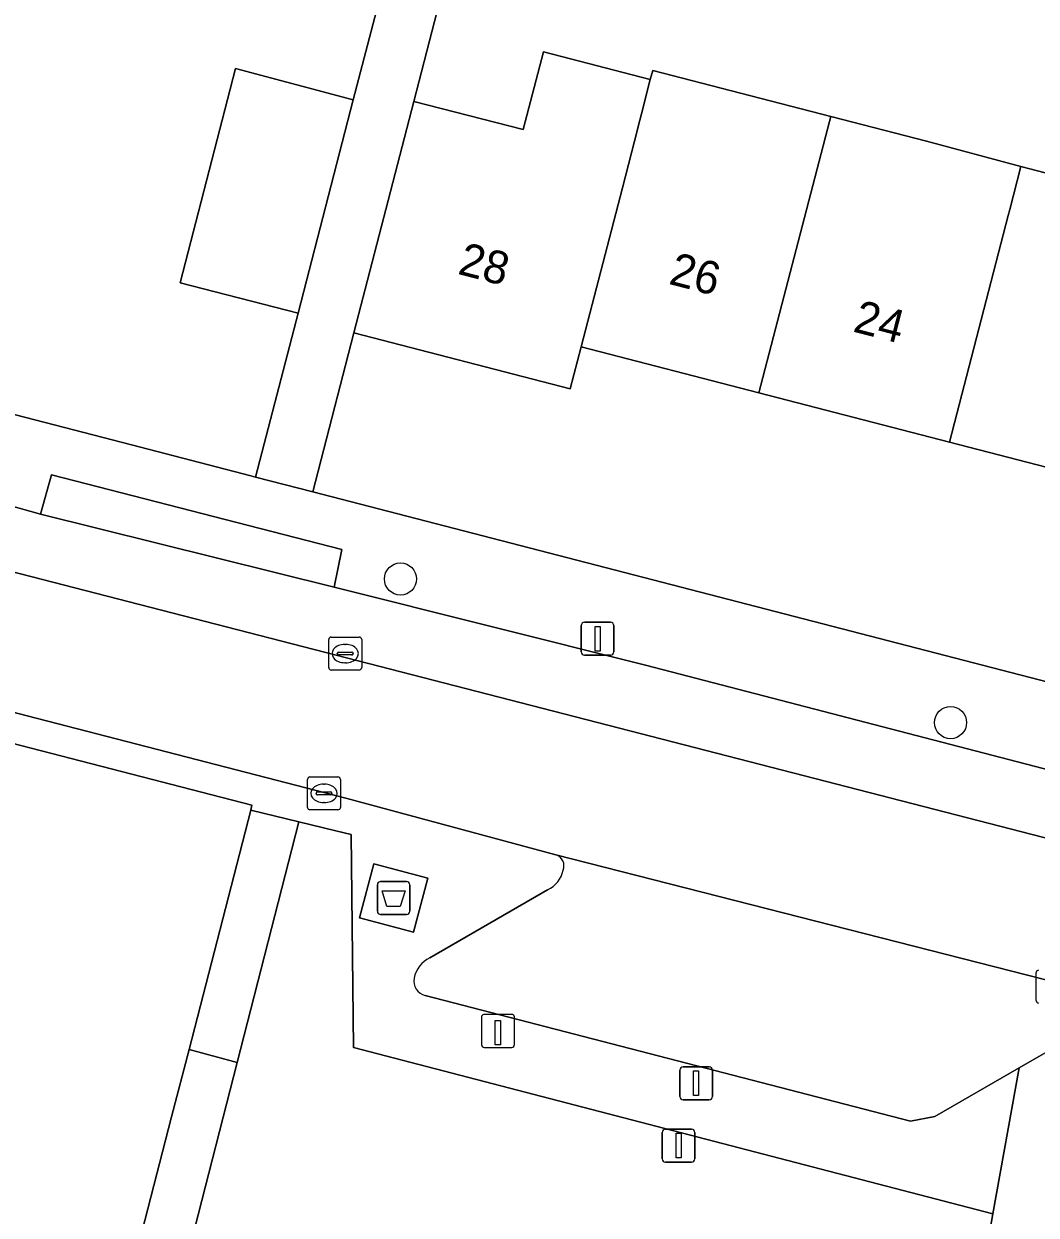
# Model space of a CAD drawing. Extents: x 163683 to 164494, y 382709 to 383872.
# Drawn here: x 164060.81 to 164091.59, y 383148.85 to 383185.09 of the extents above; entities that cross this region are included whole.
import ezdxf

# ---------------------------------------------------------------- set-up
doc = ezdxf.new("R2010")
doc.units = 0
for name, color, linetype in [('IMGEO_Afval_apart_plaats', 7, 'Continuous'), ('IMGEO_Boom', 7, 'Continuous'), ('IMGEO_Erf', 7, 'Continuous'), ('IMGEO_Groenvoorziening', 7, 'Continuous'), ('IMGEO_Kolk', 7, 'Continuous'), ('IMGEO_Laadpaal', 7, 'Continuous'), ('IMGEO_Lichtmast', 7, 'Continuous'), ('IMGEO_Pand', 7, 'Continuous'), ('IMGEO_Pand_nummerreeks', 7, 'Continuous'), ('IMGEO_Parkeervlak_open', 7, 'Continuous'), ('IMGEO_Rijbaan_lokaal_open', 7, 'Continuous'), ('IMGEO_Verkeersbordpaal', 7, 'Continuous'), ('IMGEO_Voetpad_gesloten', 7, 'Continuous'), ('IMGEO_Voetpad_op_trap', 7, 'Continuous'), ('IMGEO_Voetpad_open', 7, 'Continuous')]:
    doc.layers.add(name, color=color, linetype=linetype)

msp = doc.modelspace()

# ---------------------------------------------------------------- linework, layer by layer
at = {"layer": 'IMGEO_Afval_apart_plaats'}
for p, q in [((164071.657, 383158.996), (164072.447, 383158.996)), ((164072.447, 383158.996), (164071.657, 383158.996)), ((164071.557, 383158.096), (164071.557, 383158.896)), ((164071.557, 383158.896), (164071.557, 383158.096)), ((164072.547, 383158.896), (164072.547, 383158.096)), ((164072.547, 383158.096), (164072.547, 383158.896)), ((164072.447, 383157.996), (164071.657, 383157.996)), ((164071.657, 383157.996), (164072.447, 383157.996))]:
    msp.add_line(p, q, dxfattribs=at)
msp.add_lwpolyline([(164071.7, 383158.71), (164072.404, 383158.71), (164072.255, 383158.24), (164071.849, 383158.24), (164071.7, 383158.71)], dxfattribs=at)
for centre, start, end in [((164071.657, 383158.896), 90, 180), ((164071.657, 383158.896), 90, 180), ((164072.447, 383158.896), 0, 90), ((164072.447, 383158.896), 360, 90), ((164071.657, 383158.096), 180, 270), ((164071.657, 383158.096), 180, 270), ((164072.447, 383158.096), 270, 0), ((164072.447, 383158.096), 270, 0)]:
    msp.add_arc(centre, 0.1, start, end, dxfattribs=at)
at = {"layer": 'IMGEO_Boom'}
for centre in [(164072.259, 383168.199), (164088.987, 383163.831)]:
    msp.add_circle(centre, 0.489, dxfattribs=at)
at = {"layer": 'IMGEO_Erf'}
for points in [[(164049.375, 383176.083), (164064.079, 383172.277), (164067.709, 383171.337), (164067.856, 383171.299), (164069.146, 383176.283), (164065.561, 383177.211), (164067.247, 383183.731), (164070.824, 383182.771), (164071.592, 383185.717), (164068.328, 383186.566), (164069.042, 383189.311), (164069.718, 383191.906), (164072.979, 383191.058), (164074.358, 383196.566), (164070.877, 383197.464), (164071.699, 383200.648)], [(164075.193, 383192.504), (164072.664, 383182.727), (164075.987, 383181.867), (164076.606, 383184.236), (164079.857, 383183.387), (164079.929, 383183.666), (164082.597, 383182.976), (164085.343, 383182.266), (164088.254, 383181.513), (164091.127, 383180.741), (164093.853, 383180.036)]]:
    msp.add_lwpolyline(points, dxfattribs=at)
msp.add_lwpolyline([(164105.759, 383168.014), (164100.313, 383169.423), (164094.6, 383170.901), (164088.953, 383172.362), (164083.161, 383173.86), (164077.754, 383175.259), (164077.424, 383173.987), (164070.844, 383175.69), (164069.591, 383170.85), (164109.777, 383160.447), (164113.066, 383159.596), (164113.082, 383159.592), (164114.834, 383166.364), (164111.802, 383167.149), (164111.633, 383166.494)], close=True, dxfattribs=at)
at = {"layer": 'IMGEO_Groenvoorziening'}
msp.add_lwpolyline([(164090.269, 383148.889), (164070.835, 383153.95), (164070.759, 383160.427), (164070.291, 383160.541), (164069.165, 383160.815), (164067.292, 383153.494), (164063.321, 383137.974), (164061.826, 383138.36), (164061.728, 383137.981), (164064.361, 383137.31), (164066.296, 383136.835), (164064.552, 383129.914), (164086.033, 383124.421)], close=True, dxfattribs=at)
at = {"layer": 'IMGEO_Kolk'}
for p, q in [((164070.079, 383165.505), (164070.079, 383166.357)), ((164070.154, 383166.431), (164071.006, 383166.431)), ((164070.567, 383166.211), (164070.592, 383166.211)), ((164071.08, 383166.357), (164071.08, 383165.505)), ((164070.338, 383165.925), (164070.338, 383165.937)), ((164070.776, 383165.888), (164070.378, 383165.888)), ((164070.381, 383165.974), (164070.779, 383165.974)), ((164070.822, 383165.937), (164070.822, 383165.925)), ((164070.59, 383165.651), (164070.565, 383165.651)), ((164071.006, 383165.431), (164070.154, 383165.431)), ((164069.433, 383161.252), (164069.433, 383162.104)), ((164069.508, 383162.178), (164070.36, 383162.178)), ((164069.921, 383161.958), (164069.946, 383161.958)), ((164070.434, 383162.104), (164070.434, 383161.252)), ((164069.692, 383161.672), (164069.692, 383161.684)), ((164070.13, 383161.635), (164069.732, 383161.635)), ((164069.735, 383161.721), (164070.133, 383161.721)), ((164070.176, 383161.684), (164070.176, 383161.672)), ((164070.36, 383161.178), (164069.508, 383161.178)), ((164069.944, 383161.398), (164069.919, 383161.398)), ((164091.589, 383155.375), (164091.589, 383156.227))]:
    msp.add_line(p, q, dxfattribs=at)
for points in [[(164070.079, 383165.505), (164070.079, 383166.357)], [(164070.154, 383166.431), (164071.006, 383166.431)], [(164071.08, 383166.357), (164071.08, 383165.505)], [(164071.006, 383165.431), (164070.154, 383165.431)], [(164069.433, 383161.252), (164069.433, 383162.104)], [(164069.508, 383162.178), (164070.36, 383162.178)], [(164070.434, 383162.104), (164070.434, 383161.252)], [(164070.36, 383161.178), (164069.508, 383161.178)], [(164091.589, 383155.375), (164091.589, 383156.227)]]:
    msp.add_lwpolyline(points, dxfattribs=at)
for centre, radius, start, end in [((164070.156, 383166.355), 0.0765, 91.552, 178.448), ((164070.156, 383166.355), 0.0765, 91.552, 178.448), ((164071.004, 383166.355), 0.0765, 1.552, 88.448), ((164071.004, 383166.355), 0.0765, 1.552, 88.448), ((164070.378, 383165.934), 0.0403, 85.8775, 175.7526), ((164070.375, 383165.924), 0.0366, 178.938, 274.7102), ((164070.779, 383165.931), 0.043, 264.8664, 352.4533), ((164070.783, 383165.936), 0.0386, 1.7309, 96.639), ((164070.156, 383165.507), 0.0765, 181.552, 268.448), ((164070.156, 383165.507), 0.0765, 181.552, 268.448), ((164071.004, 383165.507), 0.0765, 271.552, 358.448), ((164071.004, 383165.507), 0.0765, 271.552, 358.448), ((164069.51, 383162.102), 0.0765, 91.552, 178.448), ((164069.51, 383162.102), 0.0765, 91.552, 178.448), ((164070.358, 383162.102), 0.0765, 1.552, 88.448), ((164070.358, 383162.102), 0.0765, 1.552, 88.448), ((164069.732, 383161.681), 0.0403, 85.8775, 175.7526), ((164069.729, 383161.671), 0.0366, 178.938, 274.7102), ((164070.133, 383161.678), 0.043, 264.8664, 352.4533), ((164070.137, 383161.683), 0.0386, 1.7309, 96.639), ((164069.51, 383161.254), 0.0765, 181.552, 268.448), ((164069.51, 383161.254), 0.0765, 181.552, 268.448), ((164070.358, 383161.254), 0.0765, 271.552, 358.448), ((164070.358, 383161.254), 0.0765, 271.552, 358.448), ((164091.666, 383156.225), 0.0765, 91.552, 178.448), ((164091.666, 383156.225), 0.0765, 91.552, 178.448), ((164091.666, 383155.377), 0.0765, 181.552, 268.448), ((164091.666, 383155.377), 0.0765, 181.552, 268.448)]:
    msp.add_arc(centre, radius, start, end, dxfattribs=at)
for centre, major_axis, ratio, start_param, end_param in [((164070.566, 383165.931), (-0.387, 0.002), 0.722429, 4.712389, 7.853982), ((164070.591, 383165.931), (-0.39, 0.002), 0.717154, 1.570796, 4.712389), ((164069.92, 383161.678), (-0.387, 0.002), 0.722429, 4.712389, 7.853982), ((164069.945, 383161.678), (-0.39, 0.002), 0.717154, 1.570796, 4.712389)]:
    msp.add_ellipse(centre, major_axis=major_axis, ratio=ratio, start_param=start_param, end_param=end_param, dxfattribs=at)
at = {"layer": 'IMGEO_Laadpaal'}
for p, q in [((164075.639, 383154.953), (164074.798, 383154.953)), ((164075.639, 383154.953), (164074.798, 383154.953)), ((164074.723, 383154.869), (164074.723, 383154.028)), ((164074.723, 383154.869), (164074.723, 383154.028)), ((164075.723, 383154.037), (164075.723, 383154.878)), ((164075.723, 383154.037), (164075.723, 383154.878)), ((164074.807, 383153.953), (164075.648, 383153.953)), ((164074.807, 383153.953), (164075.648, 383153.953))]:
    msp.add_line(p, q, dxfattribs=at)
msp.add_lwpolyline([(164075.138, 383154.766), (164075.298, 383154.766), (164075.298, 383154.033), (164075.138, 383154.033), (164075.138, 383154.766)], dxfattribs=at)
for centre, start, end in [((164074.801, 383154.875), 92.4484, 184.2845), ((164074.801, 383154.875), 92.4484, 184.2845), ((164075.645, 383154.875), 2.4484, 94.2845), ((164075.645, 383154.875), 2.4484, 94.2845), ((164074.801, 383154.031), 182.4484, 274.2845), ((164074.801, 383154.031), 182.4484, 274.2845), ((164075.645, 383154.031), 272.4484, 4.2845), ((164075.645, 383154.031), 272.4484, 4.2845)]:
    msp.add_arc(centre, 0.0779, start, end, dxfattribs=at)
at = {"layer": 'IMGEO_Lichtmast'}
for p, q in [((164077.759, 383165.981), (164077.759, 383166.781)), ((164077.759, 383166.781), (164077.759, 383165.981)), ((164077.859, 383166.881), (164078.649, 383166.881)), ((164078.649, 383166.881), (164077.859, 383166.881)), ((164078.749, 383166.781), (164078.749, 383165.981)), ((164078.749, 383165.981), (164078.749, 383166.781)), ((164078.649, 383165.881), (164077.859, 383165.881)), ((164077.859, 383165.881), (164078.649, 383165.881)), ((164080.755, 383152.462), (164080.755, 383153.262)), ((164080.755, 383153.262), (164080.755, 383152.462)), ((164080.855, 383153.362), (164081.645, 383153.362)), ((164081.645, 383153.362), (164080.855, 383153.362)), ((164081.745, 383153.262), (164081.745, 383152.462)), ((164081.745, 383152.462), (164081.745, 383153.262)), ((164081.645, 383152.362), (164080.855, 383152.362)), ((164080.855, 383152.362), (164081.645, 383152.362))]:
    msp.add_line(p, q, dxfattribs=at)
for points in [[(164078.179, 383166.756), (164078.329, 383166.756), (164078.329, 383166.006), (164078.179, 383166.006), (164078.179, 383166.756)], [(164081.175, 383153.237), (164081.325, 383153.237), (164081.325, 383152.487), (164081.175, 383152.487), (164081.175, 383153.237)]]:
    msp.add_lwpolyline(points, dxfattribs=at)
for centre, start, end in [((164077.859, 383166.781), 90, 180), ((164077.859, 383166.781), 90, 180), ((164078.649, 383166.781), 0, 90), ((164078.649, 383166.781), 360, 90), ((164077.859, 383165.981), 180, 270), ((164077.859, 383165.981), 180, 270), ((164078.649, 383165.981), 270, 0), ((164078.649, 383165.981), 270, 0), ((164080.855, 383153.262), 90, 180), ((164080.855, 383153.262), 90, 180), ((164081.645, 383153.262), 0, 90), ((164081.645, 383153.262), 360, 90), ((164080.855, 383152.462), 180, 270), ((164080.855, 383152.462), 180, 270), ((164081.645, 383152.462), 270, 0), ((164081.645, 383152.462), 270, 0)]:
    msp.add_arc(centre, 0.1, start, end, dxfattribs=at)
at = {"layer": 'IMGEO_Pand'}
for points in [[(164079.537, 383182.151), (164079.589, 383182.348), (164079.857, 383183.387), (164076.606, 383184.236), (164075.987, 383181.867), (164072.664, 383182.727), (164072.096, 383180.531), (164070.844, 383175.69), (164077.424, 383173.987), (164077.754, 383175.259), (164079.006, 383180.098), (164079.373, 383181.515)], [(164070.824, 383182.771), (164067.247, 383183.731), (164065.561, 383177.211), (164069.146, 383176.283)], [(164085.302, 383182.112), (164085.343, 383182.266), (164082.597, 383182.976), (164079.929, 383183.666), (164079.857, 383183.387), (164079.589, 383182.348), (164079.537, 383182.151), (164079.373, 383181.515), (164079.006, 383180.098), (164077.754, 383175.259), (164083.161, 383173.86)], [(164090.741, 383179.254), (164090.789, 383179.439), (164091.127, 383180.741), (164088.254, 383181.513), (164085.343, 383182.266), (164085.302, 383182.112), (164083.161, 383173.86), (164088.953, 383172.362)], [(164096.774, 383179.281), (164093.853, 383180.036), (164091.127, 383180.741), (164090.789, 383179.439), (164090.741, 383179.254), (164088.953, 383172.362), (164094.6, 383170.901), (164096.455, 383178.052), (164096.741, 383179.154)], [(164063.767, 383145.888), (164065.301, 383151.838), (164065.83, 383153.889), (164067.707, 383161.169), (164067.745, 383161.318), (164056.432, 383164.235), (164054.779, 383157.822), (164054.398, 383157.921), (164053.65, 383155.021), (164054.015, 383154.927), (164052.438, 383148.809)]]:
    msp.add_lwpolyline(points, close=True, dxfattribs=at)
at = {"layer": 'IMGEO_Parkeervlak_open'}
for points in [[(164174.26, 383141.034), (164164.014, 383143.739), (164158.179, 383145.198), (164118.793, 383155.404), (164107.839, 383158.274), (164097.462, 383160.961), (164079.713, 383165.583), (164070.239, 383167.953), (164061.314, 383170.172), (164056.554, 383171.505), (164053.618, 383172.103), (164052.199, 383172.252)], [(164055.386, 383169.723), (164107.356, 383156.336), (164176.893, 383138.284)], [(164094.778, 383155.262), (164076.984, 383159.809)], [(164076.734, 383158.746), (164073.153, 383156.678)], [(164073.014, 383155.531), (164087.767, 383151.709), (164088.506, 383151.854), (164091.076, 383153.334), (164094.171, 383155.116)]]:
    msp.add_lwpolyline(points, dxfattribs=at)
for centre, radius, start, end in [((164076.887, 383159.478), 0.345, 336.7943, 73.6552), ((164076.385, 383159.505), 0.835, 294.7126, 348.7694), ((164073.541, 383155.88), 0.887, 115.9254, 168.3759), ((164073.129, 383155.98), 0.464, 170.2568, 255.6077)]:
    msp.add_arc(centre, radius, start, end, dxfattribs=at)
at = {"layer": 'IMGEO_Rijbaan_lokaal_open'}
msp.add_lwpolyline([(164051.953, 383166.18), (164055.133, 383165.53), (164056.663, 383165.132), (164070.595, 383161.529), (164076.984, 383159.809), (164094.778, 383155.262), (164095.995, 383154.966), (164119.374, 383148.903), (164136.378, 383144.539), (164140.46, 383143.471), (164158.955, 383138.686), (164176.052, 383134.239), (164177.133, 383138.238), (164176.893, 383138.284), (164107.356, 383156.336), (164055.386, 383169.723)], dxfattribs=at)
at = {"layer": 'IMGEO_Verkeersbordpaal'}
for p, q in [((164080.221, 383150.566), (164080.221, 383151.366)), ((164080.221, 383151.366), (164080.221, 383150.566)), ((164080.321, 383151.466), (164081.111, 383151.466)), ((164081.111, 383151.466), (164080.321, 383151.466)), ((164081.211, 383151.366), (164081.211, 383150.566)), ((164081.211, 383150.566), (164081.211, 383151.366)), ((164081.111, 383150.466), (164080.321, 383150.466)), ((164080.321, 383150.466), (164081.111, 383150.466))]:
    msp.add_line(p, q, dxfattribs=at)
msp.add_lwpolyline([(164080.641, 383151.341), (164080.791, 383151.341), (164080.791, 383150.591), (164080.641, 383150.591), (164080.641, 383151.341)], dxfattribs=at)
for centre, start, end in [((164080.321, 383151.366), 90, 180), ((164080.321, 383151.366), 90, 180), ((164081.111, 383151.366), 0, 90), ((164081.111, 383151.366), 360, 90), ((164080.321, 383150.566), 180, 270), ((164080.321, 383150.566), 180, 270), ((164081.111, 383150.566), 270, 0), ((164081.111, 383150.566), 270, 0)]:
    msp.add_arc(centre, 0.1, start, end, dxfattribs=at)
at = {"layer": 'IMGEO_Voetpad_gesloten'}
msp.add_lwpolyline([(164073.089, 383159.097), (164071.447, 383159.539), (164071.016, 383157.895), (164072.658, 383157.453)], close=True, dxfattribs=at)
at = {"layer": 'IMGEO_Voetpad_op_trap'}
msp.add_lwpolyline([(164069.165, 383160.815), (164067.707, 383161.169), (164065.83, 383153.889), (164067.292, 383153.494)], close=True, dxfattribs=at)
at = {"layer": 'IMGEO_Voetpad_open'}
for points in [[(164071.592, 383185.717), (164070.824, 383182.771), (164069.146, 383176.283), (164067.856, 383171.299), (164069.591, 383170.85), (164070.844, 383175.69), (164072.096, 383180.531), (164072.664, 383182.727), (164075.193, 383192.504)], [(164118.294, 383158.243), (164114.798, 383159.148), (164114.713, 383159.17), (164113.082, 383159.592), (164113.066, 383159.596), (164109.777, 383160.447), (164069.591, 383170.85), (164067.856, 383171.299), (164067.709, 383171.337), (164064.079, 383172.277), (164049.375, 383176.083)], [(164052.199, 383172.252), (164053.618, 383172.103), (164056.554, 383171.505), (164061.314, 383170.172), (164061.645, 383171.365), (164070.479, 383169.093), (164070.239, 383167.953), (164079.713, 383165.583), (164097.462, 383160.961), (164107.839, 383158.274), (164108.137, 383159.36), (164119.093, 383156.434), (164118.793, 383155.404), (164158.179, 383145.198), (164158.404, 383146.3), (164164.26, 383144.799), (164164.014, 383143.739), (164174.26, 383141.034)], [(164076.984, 383159.809), (164070.595, 383161.529), (164056.663, 383165.132), (164056.432, 383164.235), (164067.745, 383161.318), (164067.707, 383161.169), (164069.165, 383160.815), (164070.291, 383160.541), (164070.759, 383160.427), (164070.835, 383153.95), (164090.269, 383148.889), (164091.076, 383153.334), (164088.506, 383151.854), (164087.767, 383151.709), (164073.014, 383155.531)], [(164073.153, 383156.678), (164076.734, 383158.746)], [(164094.171, 383155.116), (164091.076, 383153.334), (164090.269, 383148.889), (164086.033, 383124.421), (164084.602, 383116.796), (164088.643, 383115.646), (164088.898, 383115.58), (164090.57, 383122.507), (164092.179, 383128.851), (164091.837, 383128.938), (164092.589, 383131.902), (164092.955, 383131.809), (164094.509, 383137.937)]]:
    msp.add_lwpolyline(points, dxfattribs=at)
for points in [[(164070.239, 383167.953), (164070.479, 383169.093), (164061.645, 383171.365), (164061.314, 383170.172)], [(164072.658, 383157.453), (164071.016, 383157.895), (164071.447, 383159.539), (164073.089, 383159.097)], [(164067.292, 383153.494), (164065.83, 383153.889), (164065.301, 383151.838), (164063.767, 383145.888), (164062.233, 383139.938), (164061.826, 383138.36), (164063.321, 383137.974)]]:
    msp.add_lwpolyline(points, close=True, dxfattribs=at)
for centre, radius, start, end in [((164076.887, 383159.478), 0.345, 336.7943, 73.6552), ((164076.385, 383159.505), 0.835, 294.7126, 348.7694), ((164073.541, 383155.88), 0.887, 115.9254, 168.3759), ((164073.129, 383155.98), 0.464, 170.2568, 255.6077)]:
    msp.add_arc(centre, radius, start, end, dxfattribs=at)

# ---------------------------------------------------------------- texts
at = {"layer": 'IMGEO_Pand_nummerreeks'}
for s, rotation, p in [('28', 345.487, (164073.969, 383177.485)), ('26', 345.4927, (164080.386, 383177.181)), ('24', 345.4927, (164085.987, 383175.732))]:
    msp.add_text(s, height=1, rotation=rotation, dxfattribs=at).set_placement(p)

doc.saveas('drawing.dxf')
